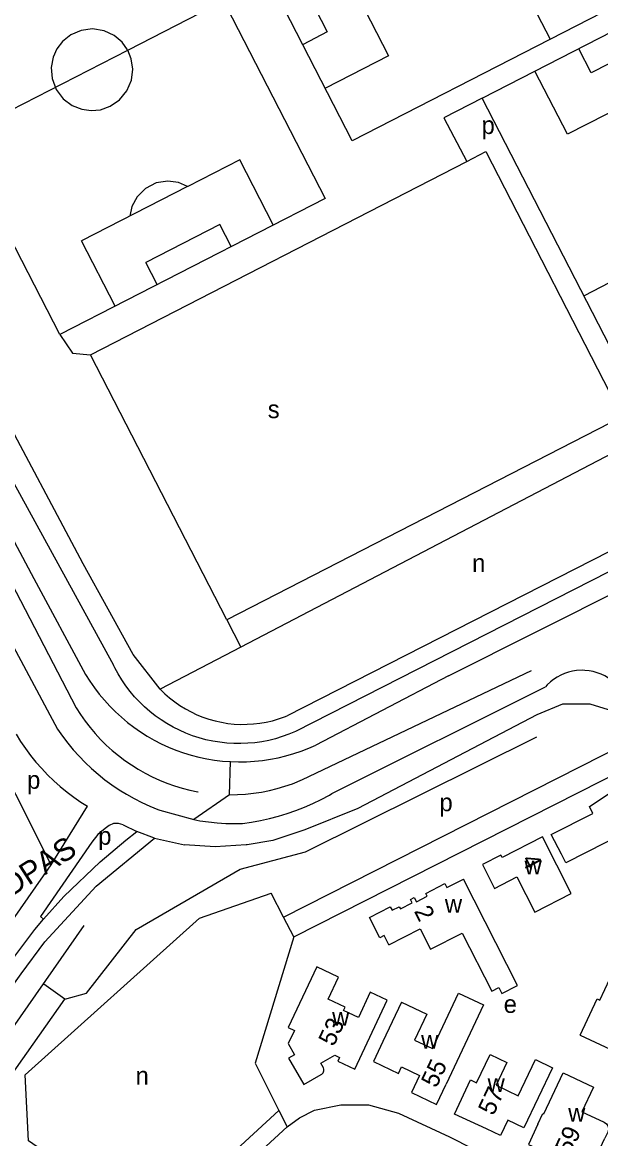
# Model space of a CAD drawing. Extents: x 158848 to 160613, y 385889 to 387762.
# Drawn here: x 159319.2 to 159449.2, y 386865.6 to 387116.4 of the extents above; entities that cross this region are included whole.
import ezdxf

# ---------------------------------------------------------------- set-up
doc = ezdxf.new("R2010")
doc.units = 0
for name, color, linetype in [('BLT_Basislijn', 7, 'Continuous'), ('BLT_Bebouwing', 7, 'Continuous'), ('BLT_Centroide', 7, 'Continuous'), ('BLT_Huisnummer', 7, 'Continuous'), ('BLT_Straatnaam', 7, 'Continuous'), ('BLT_Vlakafsluiter', 7, 'Continuous')]:
    doc.layers.add(name, color=color, linetype=linetype)

msp = doc.modelspace()

# ---------------------------------------------------------------- linework, layer by layer
at = {"layer": 'BLT_Basislijn'}
for p, q in [((159418.3, 387150.6), (159437.79, 387112.67)), ((159332.92, 386994.75), (159255.77, 387139.62)), ((159389.15, 387133.03), (159401.53, 387108.93)), ((159379.28, 387130.71), (159387.73, 387114.26)), ((159422.56, 387099.42), (159482.14, 387130.03)), ((159364.41, 387121.21), (159342.98, 387110.2)), ((159387.73, 387114.26), (159382.29, 387111.46)), ((159463.48, 387113.51), (159447.03, 387105.06)), ((159342.86, 387110.13), (159304.92, 387090.64)), ((159447.03, 387105.06), (159444.23, 387110.5)), ((159401.53, 387108.93), (159387.34, 387101.64)), ((159441.7, 387091.26), (159434.41, 387105.45)), ((159465.8, 387103.64), (159441.7, 387091.26)), ((159334.58, 387041.74), (159419.08, 387085.16)), ((159368.09, 387085.56), (159356.41, 387079.57)), ((159375.61, 387070.93), (159368.09, 387085.56)), ((159356.33, 387079.52), (159332.56, 387067.31)), ((159483.37, 387074.49), (159445.44, 387055)), ((159363.6, 387070.97), (159346.97, 387062.43)), ((159366.12, 387066.06), (159363.6, 387070.97)), ((159340.08, 387052.68), (159332.56, 387067.31)), ((159349.49, 387057.51), (159346.97, 387062.43)), ((159365.2, 386982.16), (159334.58, 387041.74)), ((159539.05, 387037.88), (159380.58, 386957.05)), ((159306.4, 387020.4), (159321.81, 386991.43)), ((159414.98, 386969.58), (159502.74, 387013.62)), ((159298.76, 387010.57), (159327.13, 386957.61)), ((159309.19, 387004.92), (159331.36, 386962.4)), ((159463.38, 387003.77), (159378.76, 386960.61)), ((159344.11, 386974.38), (159332.92, 386994.75)), ((159321.81, 386991.43), (159333.45, 386969.88)), ((159365.2, 386982.16), (159368.35, 386976.03)), ((159368.35, 386976.03), (159350.2, 386966.55)), ((159350.2, 386966.55), (159344.11, 386974.38)), ((159382.2, 386946.25), (159433.63, 386970.78)), ((159414.98, 386969.58), (159385.19, 386954.03)), ((159388.77, 386943.1), (159436.75, 386967.09)), ((159377.94, 386915.35), (159457.86, 386955.95)), ((159380.24, 386910.9), (159460.12, 386951.5)), ((159325.68, 386927.08), (159333.9, 386940.26)), ((159350.15, 386939.4), (159357.75, 386937.26)), ((159341.85, 386936.11), (159344.98, 386934.58)), ((159348.89, 386933.11), (159344.98, 386934.58)), ((159348.89, 386933.11), (159355.64, 386931.58)), ((159296.07, 386884.6), (159325.68, 386927.08)), ((159377.94, 386915.35), (159375.14, 386920.76)), ((159380.24, 386910.9), (159377.94, 386915.35)), ((159306.42, 386875.27), (159333.13, 386913.44)), ((159380.24, 386910.9), (159371.55, 386882.5)), ((159371.55, 386882.5), (159376.86, 386871.93)), ((159376.86, 386871.93), (159378.73, 386868.21))]:
    msp.add_line(p, q, dxfattribs=at)
msp.add_lwpolyline([(159362.76, 387149.37), (159451.57, 387195), (159482.19, 387135.42), (159393.37, 387089.79)], close=True, dxfattribs=at)
for points in [[(159327.68, 387046.25), (159282.04, 387135.06), (159341.62, 387165.68)], [(159341.62, 387165.68), (159387.26, 387076.86), (159327.68, 387046.25)], [(159482.14, 387130.03), (159527.77, 387041.21), (159468.2, 387010.6), (159422.56, 387099.42)], [(159342.88, 387110.24), (159341.65, 387111.95), (159339.87, 387113.46), (159337.6, 387114.52), (159335.02, 387114.94), (159332.42, 387114.6), (159330.12, 387113.61), (159328.29, 387112.15), (159327.01, 387110.49), (159326.14, 387108.57), (159325.72, 387106.28), (159325.92, 387103.78), (159326.85, 387101.33), (159328.42, 387099.25), (159330.43, 387097.74), (159332.6, 387096.88), (159334.68, 387096.6), (159336.77, 387096.79), (159338.97, 387097.56), (159341.05, 387098.98), (159342.71, 387101), (159343.74, 387103.41), (159344.04, 387105.9), (159343.71, 387108.21), (159342.93, 387110.15)], [(159422.56, 387099.42), (159413.93, 387095), (159419.08, 387085.16)], [(159419.08, 387085.16), (159423.4, 387087.37), (159454.01, 387027.8), (159365.2, 386982.16)], [(159356.37, 387079.54), (159354.34, 387080.43), (159351.9, 387080.76), (159349.29, 387080.34), (159346.88, 387079.1), (159345.01, 387077.23), (159343.87, 387075.05), (159343.4, 387072.88)], [(159327.68, 387046.25), (159330.52, 387042.11), (159334.58, 387041.74)], [(159306.4, 387020.4), (159311.62, 387023.13), (159339.73, 386971.98)], [(159463.38, 387003.77), (159455.05, 387020.3), (159454.32, 387020.68), (159453.55, 387020.51), (159368.35, 386976.03)], [(159325.68, 386927.08), (159293.98, 386990.2), (159276.05, 387015.9)], [(159333.45, 386969.88), (159334.41, 386968.36), (159335.43, 386966.89), (159336.52, 386965.45), (159337.68, 386964.07), (159338.89, 386962.75), (159340.16, 386961.47), (159341.48, 386960.26), (159342.86, 386959.11), (159344.29, 386958.01), (159345.76, 386956.99), (159347.28, 386956.02), (159348.84, 386955.13), (159350.44, 386954.31), (159352.08, 386953.56), (159353.74, 386952.88), (159355.43, 386952.28), (159357.15, 386951.76), (159358.89, 386951.31), (159360.65, 386950.94), (159362.43, 386950.64), (159364.21, 386950.43), (159366, 386950.3)], [(159380.58, 386957.05), (159379.12, 386956.44), (159377.63, 386955.91), (159376.12, 386955.45), (159374.58, 386955.07), (159373.03, 386954.77), (159371.46, 386954.55), (159369.89, 386954.41), (159368.31, 386954.35), (159366.73, 386954.36), (159365.15, 386954.46), (159363.58, 386954.64), (159362.02, 386954.9), (159360.47, 386955.23), (159358.95, 386955.64), (159357.44, 386956.13), (159355.96, 386956.7), (159354.52, 386957.34), (159353.11, 386958.05), (159351.73, 386958.83), (159350.4, 386959.68), (159349.11, 386960.6), (159347.87, 386961.58), (159346.68, 386962.62), (159345.55, 386963.72), (159344.47, 386964.88), (159343.45, 386966.08), (159342.49, 386967.34), (159341.6, 386968.65), (159340.78, 386970), (159340.02, 386971.39), (159339.73, 386971.98)], [(159445.16, 386970.82), (159443.77, 386970.77), (159442.84, 386970.62), (159441.93, 386970.4), (159441.05, 386970.11), (159440.19, 386969.73), (159439.37, 386969.29), (159438.59, 386968.78), (159437.86, 386968.2), (159437.18, 386967.56), (159436.75, 386967.09)], [(159452.37, 386967.93), (159451.65, 386968.54), (159450.89, 386969.08), (159450.09, 386969.55), (159449.25, 386969.95), (159448.37, 386970.28), (159447.48, 386970.54), (159446.56, 386970.71), (159445.63, 386970.81), (159445.16, 386970.82)], [(159350.2, 386966.55), (159351.24, 386965.55), (159352.33, 386964.6), (159353.46, 386963.71), (159354.65, 386962.89), (159355.88, 386962.14), (159357.15, 386961.45), (159358.46, 386960.84), (159359.8, 386960.3), (159361.17, 386959.83), (159362.56, 386959.44), (159363.97, 386959.13), (159365.39, 386958.9), (159366.83, 386958.74), (159368.27, 386958.67), (159369.71, 386958.68), (159371.15, 386958.76), (159372.59, 386958.93), (159374.01, 386959.17), (159375.42, 386959.5), (159376.81, 386959.9), (159378.17, 386960.38), (159378.76, 386960.61)], [(159331.36, 386962.4), (159332.32, 386960.89), (159333.35, 386959.41), (159334.45, 386957.98), (159335.61, 386956.61), (159336.82, 386955.28), (159338.1, 386954.01), (159339.43, 386952.8), (159340.81, 386951.65), (159342.24, 386950.56), (159343.73, 386949.54), (159345.25, 386948.58), (159346.81, 386947.7), (159348.42, 386946.88), (159350.05, 386946.13), (159351.72, 386945.46), (159353.42, 386944.86), (159355.14, 386944.34), (159356.88, 386943.9), (159358.65, 386943.53), (159358.73, 386943.52)], [(159455.8, 386960.45), (159446.79, 386963.22), (159440.57, 386963.22), (159434.83, 386960.83), (159394.63, 386939.76), (159382.67, 386934.97), (159375.49, 386932.58), (159369.75, 386931.62), (159369.54, 386931.59)], [(159327.13, 386957.61), (159328.25, 386956), (159329.44, 386954.45), (159330.69, 386952.94), (159332, 386951.49), (159333.36, 386950.09), (159334.79, 386948.74), (159336.26, 386947.46), (159337.79, 386946.24), (159339.37, 386945.08), (159340.99, 386943.99), (159342.66, 386942.96), (159344.37, 386942.01), (159346.11, 386941.12), (159347.89, 386940.31), (159349.7, 386939.57), (159350.15, 386939.4)], [(159317.82, 386956.49), (159318.84, 386954.84), (159319.93, 386953.24), (159321.08, 386951.68), (159322.3, 386950.18), (159323.58, 386948.72), (159324.92, 386947.32), (159326.32, 386945.97), (159327.76, 386944.68), (159329.27, 386943.46), (159330.82, 386942.29), (159332.41, 386941.19), (159333.9, 386940.26)], [(159328.79, 386896.94), (159333.63, 386898.23), (159344.78, 386912.6), (159368.2, 386926.15), (159382.88, 386930.06), (159434.79, 386955.86)], [(159366, 386950.3), (159367.8, 386950.24), (159369.6, 386950.27), (159371.39, 386950.38), (159373.18, 386950.56), (159374.96, 386950.83), (159376.72, 386951.17), (159378.47, 386951.59), (159380.2, 386952.09), (159381.9, 386952.67), (159383.58, 386953.32), (159385.19, 386954.03)], [(159378.73, 386868.21), (159381.51, 386870.25), (159384.89, 386871.94), (159390.8, 386873.2), (159397.02, 386873.2), (159403.72, 386871.28), (159415.21, 386866.02), (159440.57, 386853.09), (159443.92, 386851.65), (159447.27, 386852.13), (159475.51, 386913.9), (159475.98, 386920.61), (159471.2, 386929.7), (159460.12, 386951.5)], [(159365.69, 386942.87), (159365.8, 386942.86), (159367.6, 386942.89), (159369.39, 386943.01), (159371.18, 386943.2), (159372.96, 386943.47), (159374.73, 386943.82), (159376.47, 386944.24), (159378.2, 386944.75), (159379.9, 386945.33), (159382.2, 386946.25)], [(159368.69, 386936.4), (159370.74, 386936.69), (159372.77, 386937.06), (159374.79, 386937.51), (159376.78, 386938.04), (159378.76, 386938.64), (159380.71, 386939.32), (159382.64, 386940.08), (159384.53, 386940.91), (159386.39, 386941.81), (159388.21, 386942.78), (159388.77, 386943.1)], [(159357.75, 386937.26), (159359.12, 386937.01), (159361.06, 386936.73), (159363.01, 386936.53), (159364.96, 386936.41), (159366.92, 386936.37), (159368.69, 386936.4)], [(159341.85, 386936.11), (159340.82, 386936.38), (159339.7, 386936.36), (159338.74, 386935.98), (159337.82, 386935.29), (159336.16, 386933.9), (159334.83, 386932.18), (159323.29, 386915.47), (159324, 386914.92)], [(159324, 386914.92), (159328.57, 386920.02), (159336.7, 386927.78), (159342.49, 386932.62), (159344.98, 386934.58)], [(159298.87, 386874.61), (159318.95, 386902.62), (159324.3, 386909.78), (159335.81, 386922.28), (159348.89, 386933.11)], [(159369.54, 386931.59), (159362.55, 386931.16), (159355.64, 386931.58)], [(159350.22, 386844.53), (159320.61, 386865.07), (159319.86, 386879.9), (159359.06, 386915.1), (159375.14, 386920.76)], [(159296.26, 386877.04), (159309.87, 386896.01), (159315.07, 386903.25), (159322.05, 386912.59), (159324, 386914.92)], [(159310.74, 386871.38), (159328.79, 386896.94), (159324.05, 386900.29)], [(159350.22, 386844.53), (159368.36, 386864.06), (159376.86, 386871.93)], [(159348.15, 386836.42), (159371.18, 386861.23), (159378.73, 386868.21)]]:
    msp.add_lwpolyline(points, dxfattribs=at)
at = {"layer": 'BLT_Bebouwing'}
msp.add_line((159430.5, 386900.01), (159418.34, 386923.91), dxfattribs=at)
for points in [[(159440.35, 386929.47), (159438.08, 386933.92), (159447.38, 386938.67), (159446.63, 386940.19), (159452.45, 386944.04)], [(159463.61, 386938.84), (159441.35, 386927.52), (159440.35, 386929.47)], [(159442.54, 386920.69), (159436.09, 386933.38), (159427.01, 386928.75), (159426.75, 386929.26), (159422.62, 386927.21), (159425.29, 386921.82)], [(159425.29, 386921.82), (159430.33, 386924.41), (159434.4, 386916.5), (159442.54, 386920.69)], [(159401.57, 386909.11), (159400.5, 386911.22), (159399.52, 386910.72), (159397.21, 386915.25), (159401.9, 386917.65), (159402.31, 386916.89), (159403.93, 386917.69), (159404.18, 386917.23), (159406.83, 386918.55), (159406.43, 386919.32), (159407.29, 386919.77), (159407.78, 386918.8), (159410.19, 386920.03), (159409.85, 386920.7), (159414.18, 386922.89), (159414.63, 386922.01), (159418.34, 386923.91)], [(159401.57, 386909.11), (159408.61, 386912.7), (159410.93, 386908.13), (159418.04, 386911.75), (159424.68, 386898.7), (159426.28, 386899.52), (159426.95, 386898.21), (159430.5, 386900.01)], [(159397.41, 386898.48), (159394.73, 386892.8), (159391.39, 386894.37), (159391.74, 386895.12), (159387.95, 386896.91), (159390.27, 386901.84), (159385.38, 386904.15), (159378.98, 386890.57), (159380.38, 386889.91)], [(159444.53, 386888.85), (159454.69, 386884.08), (159458.97, 386893.24), (159460.11, 386892.7), (159462.96, 386898.88), (159452.32, 386903.88)], [(159444.53, 386888.85), (159448.36, 386897), (159448.96, 386896.72), (159452.32, 386903.88)], [(159386.89, 386881.49), (159386.3, 386882.54), (159389.42, 386884.32), (159390.51, 386883.84), (159390.12, 386883), (159393.9, 386881.21), (159401.21, 386896.69), (159397.41, 386898.48)], [(159404.42, 386896.23), (159410.08, 386893.58), (159407.34, 386887.73), (159411.38, 386885.84), (159417.2, 386898.27)], [(159417.2, 386898.27), (159422.86, 386895.62), (159414.45, 386877.79)], [(159404.42, 386896.23), (159400.25, 386887.43)], [(159380.38, 386889.91), (159378.98, 386886.94), (159380.37, 386884.44), (159379.05, 386883.68), (159382.47, 386877.74), (159386.36, 386879.96)], [(159400.25, 386887.43), (159398.11, 386882.91), (159403.74, 386880.25), (159404.43, 386881.69), (159408.43, 386879.78), (159406.66, 386875.94), (159412.31, 386873.27), (159414.45, 386877.79)], [(159386.36, 386879.96), (159386.53, 386880.08), (159386.67, 386880.22), (159386.8, 386880.39), (159386.9, 386880.58), (159386.96, 386880.79), (159386.98, 386881.01), (159386.96, 386881.22), (159386.89, 386881.49)], [(159435.05, 386868.82), (159436.17, 386871.22), (159436.38, 386871.12), (159440.76, 386880.35), (159447.54, 386877.14), (159444.93, 386871.63), (159449.96, 386869.27), (159450.49, 386868.88), (159450.83, 386868.31), (159450.93, 386867.67), (159450.77, 386867.01), (159450.14, 386865.66)], [(159435.05, 386868.82), (159432.94, 386864.29), (159437.53, 386862.15), (159437.1, 386861.22), (159445.64, 386857.25), (159448.19, 386862.66), (159448.64, 386862.45), (159450.14, 386865.66)]]:
    msp.add_lwpolyline(points, dxfattribs=at)
msp.add_lwpolyline([(159416.33, 386871.1), (159419.93, 386878.79), (159421.29, 386878.13), (159424.35, 386884.5), (159428.12, 386882.69), (159425.67, 386877.58), (159430.65, 386875.23), (159434.54, 386883.34), (159438.32, 386881.52), (159431.88, 386868.02), (159428.31, 386869.71), (159426.68, 386866.26), (159423.48, 386867.75)], close=True, dxfattribs=at)
at = {"layer": 'BLT_Vlakafsluiter'}
for q in [(159366, 386950.3), (159357.75, 386937.26)]:
    msp.add_line((159365.8, 386942.86), q, dxfattribs=at)

# ---------------------------------------------------------------- texts
at = {"layer": 'BLT_Centroide'}
for s, p in [('p', (159422.41, 387091.33)), ('s', (159374.37, 387027.48)), ('n', (159420.29, 386992.93)), ('p', (159320.31, 386944.19)), ('p', (159412.95, 386939.15)), ('p', (159336.28, 386931.62)), ('w', (159432.06, 386924.94)), ('w', (159414.17, 386916.33)), ('e', (159427.38, 386893.83)), ('w', (159388.83, 386890.94)), ('w', (159408.83, 386885.78)), ('n', (159344.67, 386877.72)), ('w', (159423.76, 386876.06)), ('w', (159441.86, 386869.42))]:
    msp.add_text(s, height=4, dxfattribs=at).set_placement(p)
at = {"layer": 'BLT_Huisnummer'}
for s, rotation, p in [('4', 296.9317, (159431.27, 386928.29)), ('2', 296.9659, (159407.16, 386916.7)), ('53', 64.8855, (159389.19, 386886.1)), ('55', 64.883, (159412.25, 386876.78)), ('57', 64.8803, (159425.06, 386870.56)), ('59', 64.5682, (159442.31, 386861.76))]:
    msp.add_text(s, height=4, rotation=rotation, dxfattribs=at).set_placement(p)
at = {"layer": 'BLT_Straatnaam'}
msp.add_text('GOTTHARDPAS', height=5, rotation=32.756, dxfattribs=at).set_placement((159289.07, 386902.06))

doc.saveas('drawing.dxf')
